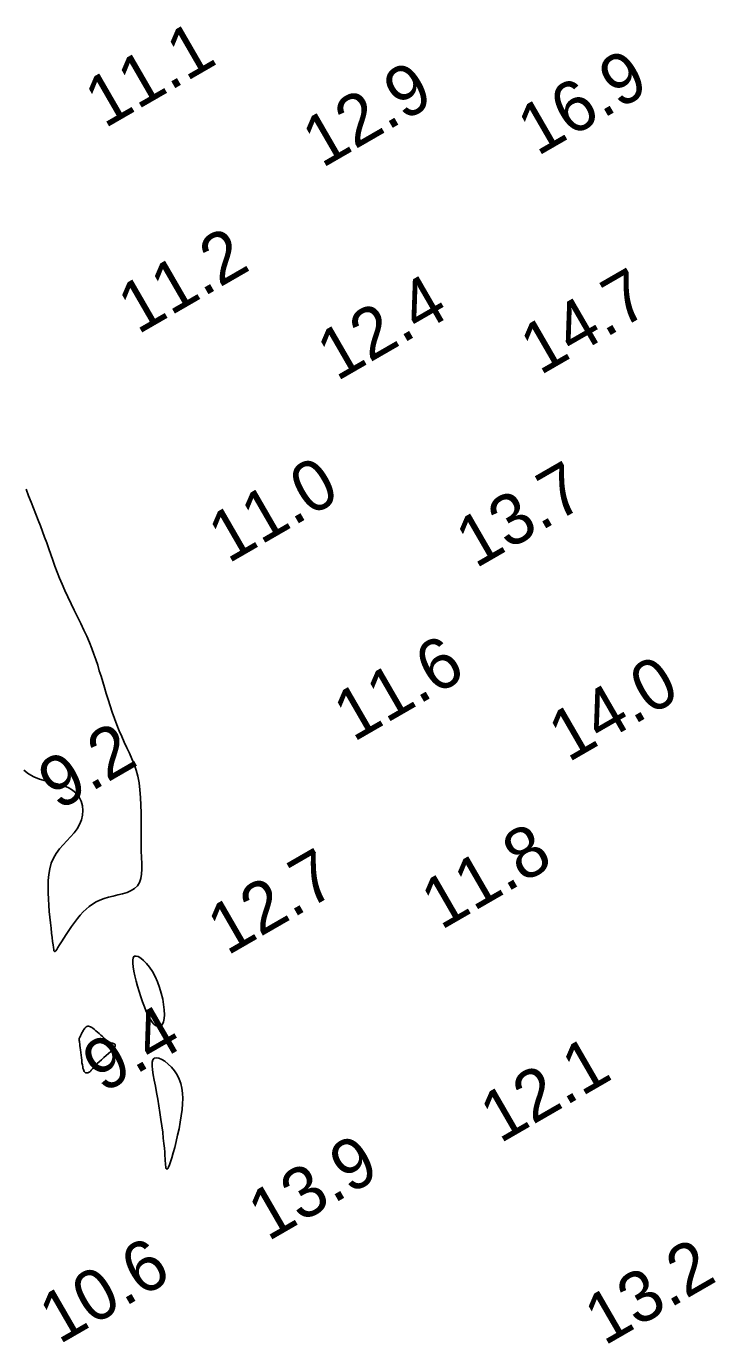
# Model space of a CAD drawing. Extents: x 3024098 to 3056816, y 418252 to 509144.
# Drawn here: x 3039782.6 to 3039850.6, y 419058.9 to 419188.8 of the extents above; entities that cross this region are included whole.
import ezdxf

# ---------------------------------------------------------------- set-up
doc = ezdxf.new("R2010")
doc.units = 0
doc.layers.add('V-CHAN-CONT-EL10', color=7, linetype='Continuous')
doc.layers.add('V-TOPO-SOUN-0911', color=7, linetype='Continuous')

msp = doc.modelspace()

# ---------------------------------------------------------------- linework, layer by layer
at = {"layer": 'V-CHAN-CONT-EL10'}
msp.add_lwpolyline([(3039782.35, 419115.42), (3039782.8, 419115.07), (3039783.32, 419114.79), (3039783.88, 419114.56), (3039784.47, 419114.38), (3039785.06, 419114.23), (3039785.64, 419114.07), (3039786.2, 419113.91), (3039786.71, 419113.71), (3039787.15, 419113.46), (3039787.52, 419113.15), (3039787.8, 419112.78), (3039788, 419112.37), (3039788.13, 419111.93), (3039788.17, 419111.47), (3039788.14, 419111), (3039788.04, 419110.53), (3039787.85, 419110.08), (3039787.6, 419109.66), (3039787.3, 419109.25), (3039786.95, 419108.86), (3039786.59, 419108.47), (3039786.22, 419108.07), (3039785.86, 419107.66), (3039785.54, 419107.22), (3039785.27, 419106.76), (3039785.05, 419106.25), (3039784.9, 419105.71), (3039784.8, 419105.14), (3039784.75, 419104.55), (3039784.73, 419103.94), (3039784.73, 419103.33), (3039784.77, 419102.71), (3039784.81, 419102.1), (3039784.86, 419101.5), (3039784.91, 419100.92), (3039784.97, 419100.36), (3039785.03, 419099.84), (3039785.08, 419099.36), (3039785.14, 419098.92), (3039785.18, 419098.53), (3039785.23, 419098.21), (3039785.26, 419097.94), (3039785.29, 419097.75), (3039785.32, 419097.62), (3039785.36, 419097.55), (3039785.42, 419097.55), (3039785.49, 419097.62), (3039785.59, 419097.75), (3039785.71, 419097.94), (3039785.88, 419098.2), (3039786.07, 419098.51), (3039786.29, 419098.85), (3039786.53, 419099.23), (3039786.79, 419099.62), (3039787.06, 419100.02), (3039787.35, 419100.41), (3039787.63, 419100.79), (3039787.91, 419101.13), (3039788.2, 419101.45), (3039788.5, 419101.73), (3039788.8, 419101.99), (3039789.13, 419102.23), (3039789.48, 419102.43), (3039789.85, 419102.61), (3039790.26, 419102.76), (3039790.7, 419102.89), (3039791.16, 419103.01), (3039791.63, 419103.12), (3039792.08, 419103.24), (3039792.52, 419103.38), (3039792.92, 419103.55), (3039793.27, 419103.77), (3039793.54, 419104.03), (3039793.75, 419104.35), (3039793.88, 419104.74), (3039793.95, 419105.18), (3039793.98, 419105.68), (3039793.98, 419106.23), (3039793.96, 419106.83), (3039793.93, 419107.48), (3039793.91, 419108.17), (3039793.9, 419108.9), (3039793.9, 419109.65), (3039793.9, 419110.43), (3039793.9, 419111.21), (3039793.89, 419111.99), (3039793.86, 419112.75), (3039793.8, 419113.48), (3039793.71, 419114.18), (3039793.58, 419114.83), (3039793.41, 419115.43), (3039793.21, 419116.01), (3039792.99, 419116.56), (3039792.75, 419117.1), (3039792.51, 419117.64), (3039792.25, 419118.18), (3039792, 419118.74), (3039791.75, 419119.32), (3039791.52, 419119.92), (3039791.29, 419120.53), (3039791.07, 419121.15), (3039790.86, 419121.77), (3039790.66, 419122.39), (3039790.47, 419122.99), (3039790.29, 419123.58), (3039790.12, 419124.15), (3039789.96, 419124.71), (3039789.79, 419125.25), (3039789.63, 419125.79), (3039789.45, 419126.34), (3039789.26, 419126.89), (3039789.05, 419127.45), (3039788.81, 419128.03), (3039788.55, 419128.64), (3039788.26, 419129.26), (3039787.96, 419129.9), (3039787.64, 419130.55), (3039787.32, 419131.21), (3039787, 419131.86), (3039786.7, 419132.52), (3039786.4, 419133.15), (3039786.13, 419133.78), (3039785.88, 419134.39), (3039785.64, 419134.98), (3039785.42, 419135.57), (3039785.21, 419136.15), (3039785, 419136.72), (3039784.8, 419137.28), (3039784.6, 419137.85), (3039784.39, 419138.41), (3039784.19, 419138.97), (3039783.98, 419139.53), (3039783.76, 419140.1), (3039783.54, 419140.68), (3039783.31, 419141.27), (3039783.07, 419141.88), (3039782.82, 419142.51), (3039782.57, 419143.15)], dxfattribs=at)
for points in [[(3039795.02, 419095.57), (3039794.74, 419096), (3039794.44, 419096.37), (3039794.15, 419096.67), (3039793.87, 419096.9), (3039793.62, 419097.05), (3039793.4, 419097.1), (3039793.24, 419097.07), (3039793.13, 419096.93), (3039793.08, 419096.7), (3039793.08, 419096.39), (3039793.12, 419096.02), (3039793.2, 419095.6), (3039793.3, 419095.13), (3039793.43, 419094.63), (3039793.57, 419094.11), (3039793.72, 419093.59), (3039793.88, 419093.07), (3039794.05, 419092.57), (3039794.23, 419092.08), (3039794.41, 419091.64), (3039794.6, 419091.23), (3039794.79, 419090.87), (3039794.99, 419090.58), (3039795.18, 419090.36), (3039795.38, 419090.21), (3039795.57, 419090.13), (3039795.74, 419090.13), (3039795.9, 419090.21), (3039796.02, 419090.36), (3039796.12, 419090.6), (3039796.19, 419090.92), (3039796.21, 419091.31), (3039796.19, 419091.78), (3039796.13, 419092.3), (3039796.04, 419092.85), (3039795.9, 419093.42), (3039795.73, 419093.99), (3039795.53, 419094.55), (3039795.29, 419095.08)], [(3039788.95, 419085.77), (3039789, 419085.83), (3039789.05, 419085.9), (3039789.12, 419085.98), (3039789.2, 419086.09), (3039789.3, 419086.2), (3039789.43, 419086.34), (3039789.59, 419086.5), (3039789.79, 419086.67), (3039790.01, 419086.87), (3039790.24, 419087.08), (3039790.48, 419087.28), (3039790.71, 419087.49), (3039790.92, 419087.68), (3039791.1, 419087.86), (3039791.23, 419088.02), (3039791.31, 419088.15), (3039791.35, 419088.25), (3039791.34, 419088.33), (3039791.31, 419088.39), (3039791.25, 419088.43), (3039791.18, 419088.46), (3039791.1, 419088.49), (3039791.01, 419088.51), (3039790.94, 419088.54), (3039790.87, 419088.56), (3039790.8, 419088.59), (3039790.73, 419088.63), (3039790.65, 419088.68), (3039790.57, 419088.74), (3039790.47, 419088.82), (3039790.36, 419088.91), (3039790.23, 419089.03), (3039790.09, 419089.16), (3039789.93, 419089.3), (3039789.77, 419089.45), (3039789.61, 419089.59), (3039789.45, 419089.73), (3039789.3, 419089.85), (3039789.16, 419089.97), (3039789.04, 419090.05), (3039788.93, 419090.12), (3039788.82, 419090.16), (3039788.73, 419090.18), (3039788.65, 419090.18), (3039788.57, 419090.16), (3039788.5, 419090.12), (3039788.42, 419090.05), (3039788.35, 419089.97), (3039788.28, 419089.87), (3039788.21, 419089.76), (3039788.15, 419089.64), (3039788.08, 419089.52), (3039788.03, 419089.41), (3039787.98, 419089.3), (3039787.93, 419089.21), (3039787.89, 419089.14), (3039787.86, 419089.08), (3039787.84, 419089.04), (3039787.82, 419089.01), (3039787.81, 419088.98), (3039787.8, 419088.96), (3039787.79, 419088.94), (3039787.79, 419088.92), (3039787.79, 419088.9), (3039787.8, 419088.86), (3039787.81, 419088.82), (3039787.81, 419088.75), (3039787.83, 419088.67), (3039787.84, 419088.56), (3039787.86, 419088.42), (3039787.88, 419088.26), (3039787.9, 419088.05), (3039787.93, 419087.83), (3039787.96, 419087.58), (3039787.99, 419087.32), (3039788.02, 419087.06), (3039788.05, 419086.81), (3039788.08, 419086.57), (3039788.12, 419086.36), (3039788.15, 419086.17), (3039788.18, 419086.02), (3039788.22, 419085.9), (3039788.25, 419085.8), (3039788.29, 419085.72), (3039788.34, 419085.66), (3039788.38, 419085.62), (3039788.43, 419085.59), (3039788.48, 419085.58), (3039788.54, 419085.57), (3039788.6, 419085.57), (3039788.67, 419085.58), (3039788.73, 419085.6), (3039788.79, 419085.63), (3039788.84, 419085.67), (3039788.9, 419085.72)], [(3039797.95, 419081.94), (3039798, 419082.51), (3039798.01, 419083.05), (3039797.99, 419083.57), (3039797.93, 419084.06), (3039797.82, 419084.52), (3039797.67, 419084.96), (3039797.46, 419085.38), (3039797.21, 419085.77), (3039796.91, 419086.13), (3039796.59, 419086.44), (3039796.26, 419086.71), (3039795.94, 419086.9), (3039795.65, 419087.03), (3039795.4, 419087.07), (3039795.2, 419087.01), (3039795.08, 419086.86), (3039795.01, 419086.61), (3039795.01, 419086.28), (3039795.04, 419085.86), (3039795.11, 419085.39), (3039795.21, 419084.85), (3039795.32, 419084.27), (3039795.44, 419083.64), (3039795.56, 419082.99), (3039795.67, 419082.32), (3039795.77, 419081.65), (3039795.87, 419080.98), (3039795.96, 419080.33), (3039796.04, 419079.71), (3039796.1, 419079.13), (3039796.16, 419078.6), (3039796.2, 419078.14), (3039796.24, 419077.74), (3039796.26, 419077.4), (3039796.28, 419077.11), (3039796.29, 419076.86), (3039796.31, 419076.65), (3039796.32, 419076.48), (3039796.34, 419076.33), (3039796.36, 419076.21), (3039796.39, 419076.12), (3039796.43, 419076.08), (3039796.48, 419076.08), (3039796.54, 419076.15), (3039796.62, 419076.28), (3039796.71, 419076.49), (3039796.81, 419076.8), (3039796.94, 419077.19), (3039797.08, 419077.67), (3039797.22, 419078.21), (3039797.37, 419078.8), (3039797.51, 419079.42), (3039797.65, 419080.06), (3039797.77, 419080.71), (3039797.87, 419081.34)]]:
    msp.add_lwpolyline(points, close=True, dxfattribs=at)

# ---------------------------------------------------------------- texts
at = {"layer": 'V-TOPO-SOUN-0911'}
for s, p in [('11.1 ', (3039790.31, 419178.7)), ('16.9 ', (3039832.98, 419175.96)), ('12.9 ', (3039811.75, 419174.78)), ('11.2 ', (3039793.58, 419158.37)), ('14.7 ', (3039833.24, 419154.34)), ('12.4 ', (3039813.2, 419153.75)), ('11.0 ', (3039802.49, 419135.77)), ('13.7 ', (3039826.88, 419135.28)), ('11.6 ', (3039814.84, 419118.16)), ('14.0 ', (3039836.02, 419116.15)), ('9.2', (3039785.74, 419111.4)), ('11.8 ', (3039823.47, 419099.61)), ('12.7 ', (3039802.4, 419097.09)), ('9.4', (3039790.13, 419083.51)), ('12.1 ', (3039829.29, 419078.56)), ('13.9 ', (3039806.41, 419068.9)), ('10.6 ', (3039785.83, 419058.74)), ('13.2 ', (3039839.58, 419058.6))]:
    msp.add_text(s, height=5, rotation=30, dxfattribs=at).set_placement(p)

doc.saveas('drawing.dxf')
